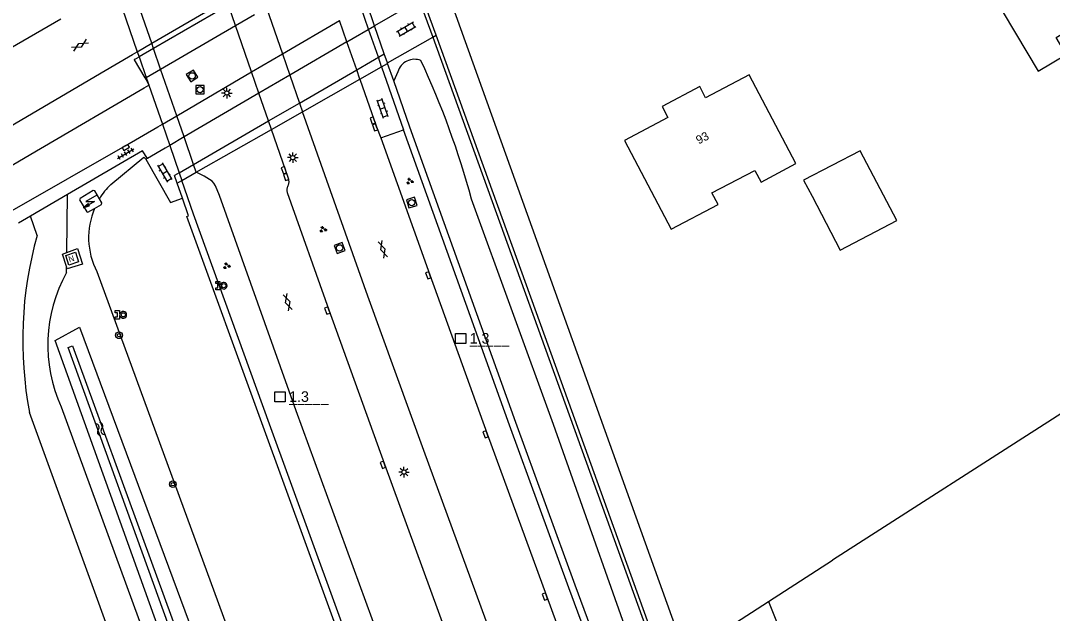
# Model space of a CAD drawing. Extents: x 135999 to 138000, y 396000 to 398501.
# Drawn here: x 137012.8 to 137134.7, y 397912.9 to 397982.9 of the extents above; entities that cross this region are included whole.
import ezdxf

# ---------------------------------------------------------------- set-up
doc = ezdxf.new("R2010")
doc.units = 0
for name, color, linetype in [('gg-afsc-draadraster', 7, 'Continuous'), ('gg-afsc-hekwerk', 7, 'Continuous'), ('gg-afsc-muur', 7, 'Continuous'), ('gg-afsc-muur niveau 01', 7, 'Continuous'), ('gg-anno-huisnummerreeks BGT', 7, 'Continuous'), ('gg-bbg-gedigitaliseerde bebouwing', 7, 'Continuous'), ('gg-bbg-gedigitaliseerde bijgebouw', 7, 'Continuous'), ('gg-bbg-hoofdgebouw', 7, 'Continuous'), ('gg-bbg-lage trafo', 7, 'Continuous'), ('gg-bbg-pilaar viaduct of brug', 7, 'Continuous'), ('gg-knt-BGT kruinlijn', 7, 'Continuous'), ('gg-knt-bovenkant onderkant talud', 7, 'Continuous'), ('gg-knt-bronhoudergrens', 7, 'Continuous'), ('gg-knt-onverhard', 7, 'Continuous'), ('gg-knt-verharding', 7, 'Continuous'), ('gg-knt-verharding niveau 01', 7, 'Continuous'), ('gg-knt-verharding nz', 7, 'Continuous'), ('gg-kntw-bovenkant insteek waterloop', 7, 'Continuous'), ('gg-kntw-waterlijn', 7, 'Continuous'), ('gg-kwrk-kunstwerk', 7, 'Continuous'), ('gg-kwrk-kunstwerk niveau 01', 7, 'Continuous'), ('gt-anno-nummer hm paal', 7, 'Continuous'), ('gt-symb-boom', 7, 'Continuous'), ('gt-symb-gesloten verharding', 7, 'Continuous'), ('gt-symb-groenvak', 7, 'Continuous'), ('gt-symb-hm paal', 7, 'Continuous'), ('gt-symb-klinker verharding', 7, 'Continuous'), ('gt-symb-kolk', 7, 'Continuous'), ('gt-symb-lichtmast', 7, 'Continuous'), ('gt-symb-nortonput', 7, 'Continuous'), ('gt-symb-rioolschacht', 7, 'Continuous'), ('gt-symb-tegel verharding', 7, 'Continuous'), ('gt-symb-trafo symbool', 7, 'Continuous'), ('gt-symb-vulpunt droge blusleiding', 7, 'Continuous'), ('gt-symb-watersymbool', 7, 'Continuous'), ('gx-grn-maaiveld', 7, 'Continuous')]:
    doc.layers.add(name, color=color, linetype=linetype)

# ---------------------------------------------------------------- blocks, each defined once
blk = doc.blocks.new('gt0-GESVH1')
at = {"layer": 'gt-symb-gesloten verharding'}
for p, q in [((-0.99, -0.26), (0.01, 0.24)), ((0.01, -0.26), (-0.99, 0.24)), ((0.01, 0.24), (1.01, -0.26)), ((1.01, 0.24), (0.01, -0.26))]:
    blk.add_line(p, q, dxfattribs=at)
blk = doc.blocks.new('gt0-HSP')
at = {"layer": 'gt-symb-trafo symbool'}
for points in [[(0.77, 0.75), (-0.53, 0), (0.47, 0), (-0.83, -0.75)], [(-0.22, -0.24), (-0.83, -0.75), (-0.08, -0.48)]]:
    blk.add_lwpolyline(points, dxfattribs=at)
blk = doc.blocks.new('gt0-KOLK')
at = {"layer": 'gt-symb-kolk'}
blk.add_lwpolyline([(0, 0), (0.38, 0), (0.38, 0.4), (-0.38, 0.4), (-0.38, 0), (0, 0)], dxfattribs=at)
blk = doc.blocks.new('gt0-TEG1')
at = {"layer": 'gt-symb-tegel verharding'}
for p, q in [((-1.12, 0), (1.13, 0)), ((-0.9, -0.25), (-0.9, 0.25)), ((-0.45, -0.25), (-0.45, 0.25)), ((0, -0.25), (0, 0.25)), ((0.45, -0.25), (0.45, 0.25)), ((0.9, -0.25), (0.9, 0.25))]:
    blk.add_line(p, q, dxfattribs=at)
blk = doc.blocks.new('gt0-NPUT')
at = {"layer": 'gt-symb-nortonput'}
blk.add_lwpolyline([(-0.57, -0.61), (-0.57, 0.59), (0.63, 0.59), (0.63, -0.61)], close=True, dxfattribs=at)
blk.add_text('N', height=0.7, dxfattribs=at).set_placement((-0.22, -0.38))
blk = doc.blocks.new('gt0-WA')
at = {"layer": 'gt-symb-watersymbool'}
for centre, start, end in [((-0.32, 0.02), 28.0725, 151.9275), ((0.43, 0.42), 208.0725, 331.9275), ((-0.32, -0.43), 28.0725, 151.9275), ((0.43, -0.03), 208.0725, 331.9275)]:
    blk.add_arc(centre, 0.425, start, end, dxfattribs=at)
blk = doc.blocks.new('gt0-BOOM')
at = {"layer": 'gt-symb-boom'}
for radius in [0.4, 0.2]:
    blk.add_circle((0, 0), radius, dxfattribs=at)
blk = doc.blocks.new('gt0-VDB')
at = {"layer": 'gt-symb-vulpunt droge blusleiding'}
for p, q in [((0, 0.1), (0.08, 0.1)), ((0.08, -0.1), (0, -0.1))]:
    blk.add_line(p, q, dxfattribs=at)
blk.add_lwpolyline([(0, -0.1), (0, -0.5), (-0.49, -0.5), (-0.49, -0.25), (-0.24, -0.25), (-0.24, 0.25), (-0.49, 0.25), (-0.49, 0.5), (0, 0.5), (0, 0.1)], dxfattribs=at)
blk.add_circle((0.46, 0), 0.243, dxfattribs=at)
blk.add_arc((0.46, 0), 0.395, 195.1335, 164.8665, dxfattribs=at)
blk = doc.blocks.new('gt0-KL1')
at = {"layer": 'gt-symb-klinker verharding'}
for p, q in [((-1.15, 0.3), (1.15, 0.3)), ((-1, -0.3), (-1, 0.3)), ((-0.5, 0.3), (-0.5, 0.45)), ((0, -0.3), (0, 0.3)), ((0.5, 0.3), (0.5, 0.45)), ((1, -0.3), (1, 0.3)), ((-1.15, -0.3), (1.15, -0.3)), ((-0.5, -0.45), (-0.5, -0.3)), ((0.5, -0.45), (0.5, -0.3))]:
    blk.add_line(p, q, dxfattribs=at)
blk = doc.blocks.new('gt0-RS')
at = {"layer": 'gt-symb-rioolschacht'}
blk.add_lwpolyline([(-0.5, -0.5), (0.5, -0.5), (0.5, 0.5), (-0.5, 0.5)], close=True, dxfattribs=at)
blk.add_circle((0, 0), 0.375, dxfattribs=at)
blk = doc.blocks.new('gt0-LMAST')
at = {"layer": 'gt-symb-lichtmast'}
for p, q in [((-0.18, 0.17), (-0.45, 0.44)), ((-0.01, 0.25), (-0.01, 0.62)), ((0.17, 0.17), (0.44, 0.44)), ((-0.26, 0), (-0.63, 0)), ((-0.18, -0.18), (-0.45, -0.45)), ((-0.01, -0.25), (-0.01, -0.63)), ((0.44, -0.45), (0.17, -0.18)), ((0.24, 0), (0.62, 0))]:
    blk.add_line(p, q, dxfattribs=at)
blk.add_circle((-0.01, 0), 0.25, dxfattribs=at)
blk = doc.blocks.new('gt0-GRVAK')
at = {"layer": 'gt-symb-groenvak'}
for p, q in [((-0.11, 0.19), (-0.23, 0.24)), ((-0.18, 0.15), (0.09, 0.15)), ((-0.09, 0.21), (-0.16, 0.32)), ((-0.05, 0.21), (-0.05, 0.39)), ((0, 0.21), (0.06, 0.32)), ((0.02, 0.19), (0.13, 0.24)), ((0.26, -0.05), (0.2, 0.06)), ((0.3, -0.05), (0.3, 0.13)), ((0.35, -0.05), (0.41, 0.06)), ((-0.24, -0.23), (-0.36, -0.18)), ((-0.32, -0.26), (-0.05, -0.26)), ((-0.23, -0.21), (-0.29, -0.1)), ((-0.18, -0.2), (-0.18, -0.02)), ((-0.14, -0.21), (-0.07, -0.1)), ((-0.12, -0.23), (0, -0.18)), ((0.24, -0.07), (0.12, -0.02)), ((0.17, -0.11), (0.44, -0.11)), ((0.37, -0.07), (0.49, -0.02))]:
    blk.add_line(p, q, dxfattribs=at)
blk = doc.blocks.new('gt0-HMpaal')
at = {"layer": 'gt-symb-hm paal'}
blk.add_lwpolyline([(-0.6, 0.6), (0.6, 0.6), (0.6, -0.6), (-0.6, -0.6)], close=True, dxfattribs=at)

msp = doc.modelspace()

# ---------------------------------------------------------------- linework, layer by layer
at = {"layer": 'gg-afsc-draadraster'}
msp.add_line((137136.25, 397936.83), (137108.72, 397919.17), dxfattribs=at)
at = {"layer": 'gg-afsc-hekwerk'}
msp.add_line((137101.18, 397914.31), (137108.72, 397919.17), dxfattribs=at)
msp.add_line((137101.18, 397914.31), (137108.72, 397919.17), dxfattribs=at)
msp.add_lwpolyline([(137062.59, 397988.12), (137091.34, 397907.95), (137101.18, 397914.31)], dxfattribs=at)
at = {"layer": 'gg-afsc-muur'}
for p, q in [((137059.88, 397985.36), (137061.51, 397980.95)), ((137031.31, 397963.7), (137031.86, 397964.01))]:
    msp.add_line(p, q, dxfattribs=at)
for points in [[(137061.92, 397981.18), (137060.32, 397985.5), (137060, 397985.39)], [(137061.51, 397980.95), (137074.36, 397945.39), (137090.99, 397899.27), (137091.42, 397899.42), (137089.16, 397905.69)], [(137089.16, 397905.69), (137074.79, 397945.55), (137061.92, 397981.18)]]:
    msp.add_lwpolyline(points, dxfattribs=at)
at = {"layer": 'gg-afsc-muur niveau 01'}
for p, q in [((137023.95, 397986.83), (137026.59, 397979.22)), ((137026.59, 397979.22), (137026.8, 397978.61)), ((137026.8, 397978.61), (137027.64, 397976.18)), ((137027.64, 397976.18), (137027.88, 397975.49)), ((137027.88, 397975.49), (137027.95, 397975.28)), ((137027.95, 397975.28), (137029.56, 397970.66)), ((137029.56, 397970.66), (137030.43, 397968.16)), ((137030.43, 397968.16), (137031.55, 397964.92)), ((137031.55, 397964.92), (137031.86, 397964.01))]:
    msp.add_line(p, q, dxfattribs=at)
at = {"layer": 'gg-bbg-gedigitaliseerde bebouwing'}
msp.add_lwpolyline([(137126.05, 397985.88), (137126.79, 397985.68), (137127.54, 397986.12), (137133.02, 397976.93), (137136.33, 397978.9), (137135.14, 397980.88), (137140.17, 397983.91), (137137.3, 397988.67), (137143.56, 397992.43), (137140.33, 397997.82)], dxfattribs=at)
at = {"layer": 'gg-bbg-gedigitaliseerde bijgebouw'}
msp.add_lwpolyline([(137105.31, 397964.03), (137106.33, 397962.15), (137109.65, 397955.78), (137116.33, 397959.27), (137112.01, 397967.53), (137105.31, 397964.03)], dxfattribs=at)
at = {"layer": 'gg-bbg-hoofdgebouw'}
msp.add_lwpolyline([(137104.41, 397966), (137098.89, 397976.47), (137093.74, 397973.78), (137093.05, 397975.1), (137088.59, 397972.76), (137089.29, 397971.44), (137084.14, 397968.73), (137089.65, 397958.25), (137095.2, 397961.16), (137094.47, 397962.55), (137099.56, 397965.21), (137100.28, 397963.83), (137104.41, 397966)], dxfattribs=at)
at = {"layer": 'gg-bbg-lage trafo'}
for points in [[(137022.11, 397961.85), (137021.57, 397962.79), (137021.39, 397962.81), (137019.83, 397961.9), (137019.78, 397961.72), (137020.62, 397960.32), (137020.76, 397960.28), (137021.54, 397960.72)], [(137021.54, 397960.72), (137022.36, 397961.19), (137022.4, 397961.36), (137022.11, 397961.85)]]:
    msp.add_lwpolyline(points, dxfattribs=at)
at = {"layer": 'gg-bbg-pilaar viaduct of brug'}
for p, q in [((137037.36, 397984.73), (137028.5, 397979.6)), ((137038.2, 397982.32), (137040.43, 397983.61)), ((137029.34, 397977.17), (137038.2, 397982.32)), ((137028.5, 397979.6), (137026.8, 397978.61)), ((137026.25, 397978.3), (137026.8, 397978.61)), ((137027.54, 397976.12), (137026.27, 397978.24)), ((137027.64, 397976.18), (137029.34, 397977.17)), ((137027.64, 397976.18), (137027.54, 397976.12))]:
    msp.add_line(p, q, dxfattribs=at)
msp.add_lwpolyline([(137026.25, 397978.3), (137026.24, 397978.29), (137026.27, 397978.24)], dxfattribs=at)
at = {"layer": 'gg-knt-BGT kruinlijn'}
msp.add_line((137057.38, 397976.85), (137056.89, 397975.76), dxfattribs=at)
msp.add_lwpolyline([(137107.32, 397849.78), (137100.93, 397866.32), (137094.62, 397882.89), (137090.73, 397893.29), (137086.91, 397903.71), (137075.75, 397935.19), (137070.93, 397948.5), (137066.07, 397961.8)], dxfattribs=at)
for centre, radius, start, end in [((137059.34, 397976.28), 2.04, 67.9646, 163.8299), ((136969.78, 397935.95), 99.7, 15.0291, 25.0529)]:
    msp.add_arc(centre, radius, start, end, dxfattribs=at)
at = {"layer": 'gg-knt-bovenkant onderkant talud'}
for p in [(137023.46, 397963.55), (137027.59, 397966.52)]:
    msp.add_line(p, (137027.38, 397966.75), dxfattribs=at)
msp.add_lwpolyline([(137021.8, 397953.26), (137060.27, 397848.35), (137093.52, 397764.97), (137094.28, 397762.98), (137095.1, 397760.99), (137116.22, 397711.81), (137141.34, 397653.78)], dxfattribs=at)
for start, end in [(134.7197, 148.8415), (157.0361, 207.029)]:
    msp.add_arc((137029.68, 397957.27), 8.84, start, end, dxfattribs=at)
at = {"layer": 'gg-knt-bronhoudergrens'}
msp.add_line((137101.18, 397914.31), (137102.58, 397910.77), dxfattribs=at)
at = {"layer": 'gg-knt-onverhard'}
for p, q in [((137018.25, 397955.51), (137018.35, 397962.35)), ((137014.76, 397957.53), (137013.96, 397959.79)), ((137018.21, 397953.13), (137018.22, 397953.85))]:
    msp.add_line(p, q, dxfattribs=at)
for points in [[(137057, 397818.67), (137039.88, 397864.44), (137030.61, 397890.62), (137013.86, 397936.61)], [(137017.6, 397937.28), (137042.04, 397870.43), (137065.35, 397809.39), (137081.13, 397771.6), (137085.94, 397772.05), (137089.15, 397763.36)]]:
    msp.add_lwpolyline(points, dxfattribs=at)
msp.add_arc((137058.74, 397945.16), 45.69, 164.2936, 190.785, dxfattribs=at)
at = {"layer": 'gg-knt-verharding'}
for p, q in [((137059.88, 397985.36), (137054.62, 397982.29)), ((137005.49, 397976.13), (137017.54, 397983.09)), ((137056.14, 397977.9), (137061.51, 397980.95)), ((137061.51, 397980.95), (137061.92, 397981.18)), ((137022.31, 397976.72), (137026.04, 397978.9)), ((137009.39, 397969.12), (137022.31, 397976.72)), ((137044.46, 397964.23), (137042.45, 397970.03)), ((137055.35, 397969.05), (137058.05, 397970.01)), ((137029.88, 397967.84), (137027.8, 397966.62)), ((137027.8, 397966.62), (137027.59, 397966.52)), ((137044.37, 397963.34), (137044.44, 397963.48)), ((137018.35, 397962.35), (137013.96, 397959.79)), ((137013.96, 397959.79), (137012.57, 397958.98))]:
    msp.add_line(p, q, dxfattribs=at)
for points in [[(137052.89, 397975.98), (137054.87, 397970.35), (137055.35, 397969.05)], [(136997.63, 397957.51), (137015.17, 397967.78), (137027.41, 397974.96)], [(137168.99, 397660.44), (137158.97, 397683.65), (137150.77, 397702.73), (137142.85, 397721.53), (137134.87, 397740.58), (137126.77, 397760.19), (137119.02, 397779.25), (137111.59, 397797.69), (137106.01, 397811.79), (137096.74, 397835.48), (137089.33, 397854.58), (137082.23, 397873.29), (137074.6, 397893.5), (137060.45, 397932.13), (137053.82, 397950.34), (137046.1, 397972.11)], [(136993.43, 397949.56), (137011.8, 397960.45), (137025.15, 397968.09), (137029.01, 397970.34)], [(137055.35, 397969.05), (137061.15, 397952.88), (137067.93, 397934.11), (137074.93, 397914.95), (137078.65, 397904.86)], [(137027.8, 397966.62), (137027.2, 397967.5), (137018.35, 397962.35)], [(137027.59, 397966.52), (137030.53, 397961.41), (137031.94, 397961.91)], [(137156.43, 397655.82), (137156.4, 397657.71), (137156.03, 397658.91), (137154.62, 397662.14), (137146.02, 397682.05), (137134.38, 397709.23), (137123.19, 397735.99), (137111.08, 397765.43), (137099.81, 397793.47), (137090.45, 397817.16), (137079.65, 397844.84), (137073.74, 397860.22), (137062.88, 397889.08), (137055.82, 397908.14), (137045.37, 397936.81), (137036.31, 397962.22), (137035.82, 397963.37), (137035.63, 397963.71), (137035.42, 397963.92), (137034.49, 397964.52), (137033.56, 397964.98)], [(137044.31, 397962.59), (137049.23, 397948.72), (137055.8, 397930.51), (137063.06, 397910.69), (137070.09, 397891.65), (137077.59, 397871.69), (137084.72, 397853.02), (137092.12, 397833.86), (137099.62, 397814.69), (137107.07, 397795.96), (137114.56, 397777.27), (137122.53, 397757.64), (137130.37, 397738.65), (137138.27, 397719.73), (137146.31, 397700.74), (137161.53, 397665.38), (137164.36, 397658.73)], [(137018.22, 397953.85), (137017.77, 397955.33), (137018.25, 397955.51)], [(137018.25, 397955.51), (137019.53, 397956), (137020.11, 397954.15), (137018.31, 397953.57), (137018.22, 397953.85)]]:
    msp.add_lwpolyline(points, dxfattribs=at)
for centre, radius, start, end in [((137043.55, 397963.88), 0.976, 335.4227, 21.0968), ((137045.56, 397962.87), 1.29, 158.1452, 192.4904)]:
    msp.add_arc(centre, radius, start, end, dxfattribs=at)
at = {"layer": 'gg-knt-verharding niveau 01'}
for p, q in [((137028.29, 397980.21), (137025.66, 397987.83)), ((137038.2, 397982.32), (137037.36, 397984.73)), ((137041.86, 397984.39), (137043.74, 397978.96)), ((137040.1, 397976.83), (137038.2, 397982.32)), ((137051.36, 397980.38), (137050.48, 397982.91)), ((137028.5, 397979.6), (137028.29, 397980.21)), ((137029.34, 397977.17), (137028.5, 397979.6)), ((137052.51, 397977.07), (137051.36, 397980.38)), ((137043.74, 397978.96), (137044.61, 397976.44)), ((137031.25, 397971.65), (137029.34, 397977.17)), ((137040.97, 397974.31), (137040.1, 397976.83)), ((137052.89, 397975.98), (137052.51, 397977.07)), ((137044.61, 397976.44), (137045.74, 397973.15)), ((137042.1, 397971.04), (137040.97, 397974.31)), ((137045.74, 397973.15), (137046.1, 397972.11)), ((137032.12, 397969.15), (137031.25, 397971.65)), ((137042.45, 397970.03), (137042.1, 397971.04)), ((137033.24, 397965.9), (137032.12, 397969.15)), ((137033.56, 397964.98), (137033.24, 397965.9))]:
    msp.add_line(p, q, dxfattribs=at)
at = {"layer": 'gg-knt-verharding nz'}
for p, q in [((137028.29, 397980.21), (137037.14, 397985.38)), ((137043.74, 397978.96), (137050.48, 397982.91)), ((137051.36, 397980.38), (137054.62, 397982.29)), ((137026.59, 397979.22), (137028.29, 397980.21)), ((137051.36, 397980.38), (137044.61, 397976.44)), ((137026.04, 397978.9), (137026.59, 397979.22)), ((137040.1, 397976.83), (137043.74, 397978.96)), ((137031.25, 397971.65), (137040.1, 397976.83)), ((137027.88, 397975.49), (137027.54, 397976.12)), ((137044.61, 397976.44), (137040.97, 397974.31)), ((137027.41, 397974.96), (137027.95, 397975.28)), ((137040.97, 397974.31), (137032.12, 397969.15)), ((137029.56, 397970.66), (137031.25, 397971.65)), ((137029.01, 397970.34), (137029.56, 397970.66)), ((137032.12, 397969.15), (137030.43, 397968.16)), ((137030.43, 397968.16), (137029.88, 397967.84))]:
    msp.add_line(p, q, dxfattribs=at)
msp.add_lwpolyline([(137027.95, 397975.28), (137027.99, 397975.3), (137027.88, 397975.49)], dxfattribs=at)
at = {"layer": 'gg-kntw-bovenkant insteek waterloop'}
msp.add_lwpolyline([(137085.04, 397773.4), (137082.01, 397771.78), (137052.89, 397844.93), (137016.88, 397945.12), (137019.76, 397946.68), (137056.71, 397847.26), (137085.04, 397773.4)], dxfattribs=at)
at = {"layer": 'gg-kntw-waterlijn'}
msp.add_lwpolyline([(137018.42, 397944.3), (137018.93, 397944.49), (137046.48, 397869.16), (137055.05, 397846.71), (137083.04, 397774.31), (137082.37, 397774.05), (137070.25, 397804.45), (137063.66, 397821.46), (137054.24, 397845.34), (137018.42, 397944.3)], dxfattribs=at)
at = {"layer": 'gg-kwrk-kunstwerk'}
for p, q in [((137052.51, 397977.07), (137055.77, 397978.97)), ((137045.74, 397973.15), (137052.51, 397977.07)), ((137055.46, 397977.44), (137058.05, 397970.01)), ((137056.89, 397975.76), (137056.16, 397977.84)), ((137042.1, 397971.04), (137045.74, 397973.15)), ((137033.24, 397965.9), (137042.1, 397971.04)), ((137031.55, 397964.92), (137033.24, 397965.9)), ((137031.55, 397964.92), (137031, 397964.61)), ((137031.31, 397963.7), (137031, 397964.61)), ((137031.94, 397961.91), (137031.31, 397963.7))]:
    msp.add_line(p, q, dxfattribs=at)
for points in [[(137133.16, 397774.66), (137130.04, 397782.34), (137122.28, 397801.65), (137114.86, 397820.38), (137107.3, 397839.68), (137099.98, 397858.59), (137092.69, 397877.8), (137085.49, 397896.86), (137078.32, 397916.22), (137071.32, 397935.42), (137058.79, 397970.31), (137056.89, 397975.76)], [(137132.42, 397774.36), (137129.3, 397782.04), (137121.54, 397801.35), (137114.12, 397820.07), (137106.55, 397839.38), (137099.24, 397858.29), (137091.95, 397877.5), (137084.75, 397896.56), (137077.58, 397915.92), (137070.58, 397935.12), (137058.05, 397970.01)], [(137099.3, 397783.74), (137099.81, 397783.94), (137087.07, 397816.13), (137076.4, 397843.63), (137070.71, 397858.39), (137059.77, 397887.52), (137052.46, 397907.14), (137042.22, 397935.23), (137033.22, 397960.03), (137031.86, 397964.01)], [(137099.3, 397783.74), (137099.07, 397783.65), (137086.32, 397815.88), (137075.65, 397843.37), (137069.95, 397858.13), (137059.01, 397887.26), (137051.7, 397906.88), (137041.47, 397934.97), (137032.46, 397959.77), (137032.65, 397959.84), (137031.94, 397961.91)]]:
    msp.add_lwpolyline(points, dxfattribs=at)
at = {"layer": 'gg-kwrk-kunstwerk niveau 01'}
for p, q in [((137053.92, 397981.88), (137053.04, 397984.41)), ((137054.62, 397982.29), (137053.74, 397984.82)), ((137055.07, 397978.56), (137053.92, 397981.88)), ((137055.77, 397978.97), (137054.62, 397982.29)), ((137026.27, 397978.24), (137026.25, 397978.3)), ((137055.46, 397977.44), (137055.07, 397978.56)), ((137056.14, 397977.9), (137055.77, 397978.97)), ((137052.89, 397975.98), (137055.46, 397977.44)), ((137055.46, 397977.44), (137056.16, 397977.84)), ((137056.16, 397977.84), (137056.14, 397977.9)), ((137046.1, 397972.11), (137052.89, 397975.98)), ((137042.45, 397970.03), (137046.1, 397972.11)), ((137033.56, 397964.98), (137042.45, 397970.03)), ((137031.86, 397964.01), (137033.56, 397964.98))]:
    msp.add_line(p, q, dxfattribs=at)
at = {"layer": 'gx-grn-maaiveld'}
msp.add_arc((137033.52, 397944.6), 17.52, 150.8711, 204.6687, dxfattribs=at)

# ---------------------------------------------------------------- block references
at = {"layer": 'gt-symb-boom'}
for p in [(137024.43, 397945.74), (137030.79, 397928.15)]:
    msp.add_blockref('gt0-BOOM', p, dxfattribs=at)
at = {"layer": 'gt-symb-gesloten verharding'}
for p, rotation in [((137019.81, 397979.99), 30.334805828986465), ((137055.59, 397955.87), 108.05455246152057), ((137044.35, 397949.62), 108.05455246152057)]:
    msp.add_blockref('gt0-GESVH1', p, dxfattribs=dict(at, rotation=rotation))
at = {"layer": 'gt-symb-groenvak'}
for p in [(137058.78, 397963.92), (137048.52, 397958.23), (137037.14, 397953.93)]:
    msp.add_blockref('gt0-GRVAK', p, dxfattribs=at)
at = {"layer": 'gt-symb-hm paal'}
for p in [(137064.79, 397945.35), (137043.46, 397938.47)]:
    msp.add_blockref('gt0-HMpaal', p, dxfattribs=at)
at = {"layer": 'gt-symb-klinker verharding'}
for p, rotation in [((137058.37, 397981.89), 30.256437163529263), ((137055.59, 397972.52), 109.08724450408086), ((137029.83, 397964.96), -60.127178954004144)]:
    msp.add_blockref('gt0-KL1', p, dxfattribs=dict(at, rotation=rotation))
at = {"layer": 'gt-symb-kolk'}
for p, rotation in [((137054.59, 397971.16), 109.44956876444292), ((137054.87, 397970.35), 109.14137379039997), ((137025.15, 397968.09), -150.2551187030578), ((137044.11, 397965.29), 109.03307980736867), ((137044.38, 397964.49), 108.12681251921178), ((137061.15, 397952.88), 109.75789996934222), ((137049.23, 397948.72), 109.88516511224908), ((137067.93, 397934.11), 109.88516511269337), ((137055.8, 397930.51), 110.1201657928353), ((137074.93, 397914.95), 110.06634962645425)]:
    msp.add_blockref('gt0-KOLK', p, dxfattribs=dict(at, rotation=rotation))
at = {"layer": 'gt-symb-lichtmast'}
for p in [(137037.18, 397974.34), (137044.97, 397966.71), (137058.11, 397929.58)]:
    msp.add_blockref('gt0-LMAST', p, dxfattribs=at)
at = {"layer": 'gt-symb-nortonput', "rotation": -162.41690287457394}
msp.add_blockref('gt0-NPUT', (137018.92, 397954.78), dxfattribs=at)
at = {"layer": 'gt-symb-rioolschacht'}
for p, rotation in [((137033.07, 397976.36), 122.67327747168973), ((137059.01, 397961.4), 107.5830971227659), ((137050.49, 397956.05), 110.55604521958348)]:
    msp.add_blockref('gt0-RS', p, dxfattribs=dict(at, rotation=rotation))
msp.add_blockref('gt0-RS', (137034, 397974.73), dxfattribs=at)
at = {"layer": 'gt-symb-tegel verharding', "rotation": 30.334805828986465}
msp.add_blockref('gt0-TEG1', (137025.22, 397967.17), dxfattribs=at)
at = {"layer": 'gt-symb-trafo symbool'}
msp.add_blockref('gt0-HSP', (137021.05, 397961.53), dxfattribs=at)
at = {"layer": 'gt-symb-vulpunt droge blusleiding'}
for p in [(137036.35, 397951.59), (137024.48, 397948.15)]:
    msp.add_blockref('gt0-VDB', p, dxfattribs=at)
at = {"layer": 'gt-symb-watersymbool', "rotation": -70.00710602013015}
msp.add_blockref('gt0-WA', (137022.18, 397934.71), dxfattribs=at)

# ---------------------------------------------------------------- texts
at = {"layer": 'gg-anno-huisnummerreeks BGT'}
msp.add_text('93', height=1, rotation=27.7, dxfattribs=at).set_placement((137092.92, 397968.26))
at = {"layer": 'gt-anno-nummer hm paal'}
for p in [(137065.87, 397944.75), (137044.54, 397937.87)]:
    msp.add_text('1.3', height=1.25, dxfattribs=at).set_placement(p)
at = {"layer": 'gt-symb-hm paal'}
for p in [(137065.87, 397944.75), (137044.54, 397937.87)]:
    msp.add_text('_____', height=1.25, dxfattribs=at).set_placement(p)

doc.saveas('drawing.dxf')
